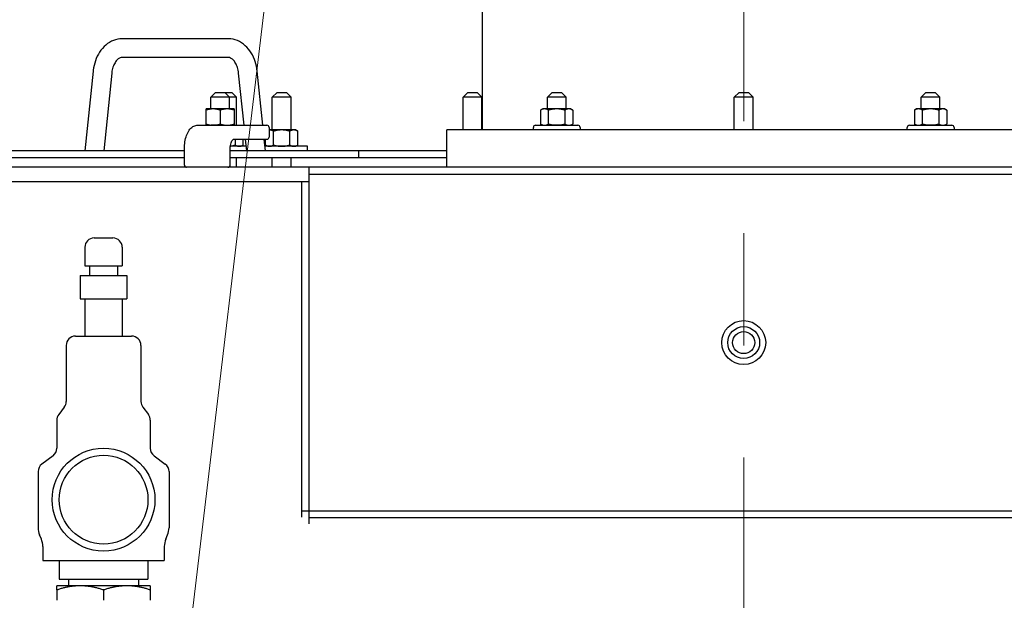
# Model space of a CAD drawing. Header units: inches. Extents: x 1 to 669, y 0 to 417.
# Tile 418 of 448: x 530 to 556, y 250 to 266. Entities that reach past the tile are written whole.
import ezdxf

# ---------------------------------------------------------------- set-up
doc = ezdxf.new("R2010")
doc.units = ezdxf.units.IN
doc.header["$LTSCALE"] = 12
doc.header["$MEASUREMENT"] = 0
doc.header["$PDMODE"] = 1
doc.linetypes.add('C', pattern=[2, 1.25, -0.25, 0.25, -0.25])
doc.layers.get('0').update_dxf_attribs({"linetype": 'CONTINUOUS'})
doc.layers.get('Defpoints').update_dxf_attribs({"linetype": 'CONTINUOUS'})
doc.layers.add('C', color=4, linetype='C', lineweight=13)
doc.layers.add('Leader', color=41, linetype='CONTINUOUS', lineweight=13)
for name, color, linetype in [('D', 2, 'CONTINUOUS'), ('Q', 4, 'CONTINUOUS'), ('X', 1, 'CONTINUOUS')]:
    doc.layers.add(name, color=color, linetype=linetype)
doc.styles.get("Standard").update_dxf_attribs({"font": 'SIMPLEX.SHX', "width": 0.875})
doc.dimstyles.new('STANDARD$0', dxfattribs={"dimscale": 32, "dimtxt": 0.09375, "dimasz": 0.0625, "dimexe": 0.03125, "dimexo": 0.03125, "dimgap": 0.03125, "dimtad": 1, "dimtih": 1, "dimtoh": 1, "dimdec": 4, "dimzin": 12, "dimdsep": 46, "dimlunit": 5, "dimtxsty": 'Standard', "dimcen": -0.03125, "dimclrd": 256, "dimclre": 256, "dimclrt": 256, "dimadec": 0, "dimazin": 0, "dimtfac": 0.875, "dimtdec": 4, "dimtofl": 0, "dimtmove": 0, "dimatfit": 3, "dimfxl": 1, "dimtolj": 1, "dimtzin": 12, "dimlwd": 13, "dimlwe": 13, "dimarcsym": 0})

# ---------------------------------------------------------------- blocks, each defined once
blk = doc.blocks.new('*D71')
at = {"layer": 'D', "linetype": 'ByBlock', "lineweight": 13, "transparency": 16777216}
for p, q in [((515.492, 250.121), (515.492, 290.483)), ((548.992, 279.234), (548.992, 290.483)), ((546.992, 289.483), (517.492, 289.483))]:
    blk.add_line(p, q, dxfattribs=at)
at = {"layer": 'D', "transparency": 16777216}
for points in [[(517.492, 289.817), (517.492, 289.15), (515.492, 289.483)], [(546.992, 289.817), (546.992, 289.15), (548.992, 289.483)]]:
    blk.add_solid(points, dxfattribs=at)
at = {"layer": 'Defpoints', "color": 0, "transparency": 16777216}
for p in [(515.492, 289.483), (548.992, 278.234), (515.492, 249.121)]:
    blk.add_point(p, dxfattribs=at)
at = {"layer": 'D', "transparency": 16777216, "insert": (532.242, 293.983), "char_height": 3, "attachment_point": 5}
blk.add_mtext('\\A1;33{\\H0.875x;\\S1/2;}{\\H2.625;±1/2}', dxfattribs=at)

msp = doc.modelspace()

# ---------------------------------------------------------------- linework, layer by layer
for p, q in [((535.21059, 265.43347), (532.36766, 265.43347)), ((535.21059, 264.93347), (532.36766, 264.93347)), ((531.59419, 264.56735), (531.37415, 262.43347)), ((532.09156, 264.51606), (531.8768, 262.43347)), ((535.63054, 263.12097), (535.48668, 264.51606)), ((536.1332, 263.12097), (535.98405, 264.56735)), ((534.86692, 263.99597), (534.74192, 263.87097)), ((535.42585, 263.87097), (534.74192, 263.87097)), ((534.74192, 263.55847), (534.74192, 263.87097)), ((534.86692, 263.99597), (535.30085, 263.99597)), ((535.11692, 263.99597), (535.24192, 263.87097)), ((535.24192, 263.55847), (535.24192, 263.87097)), ((535.30085, 263.99597), (535.42585, 263.87097)), ((535.42585, 263.12097), (535.42585, 263.87097)), ((536.51196, 263.99597), (536.38696, 263.87097)), ((536.88696, 263.87097), (536.38696, 263.87097)), ((536.38696, 262.99597), (536.38696, 263.87097)), ((536.51196, 263.99597), (536.76196, 263.99597)), ((536.76196, 263.99597), (536.88696, 263.87097)), ((536.88696, 262.99597), (536.88696, 263.87097)), ((541.61467, 263.99597), (541.48967, 263.87097)), ((541.98967, 263.87097), (541.48967, 263.87097)), ((541.48967, 262.99597), (541.48967, 263.87097)), ((541.61467, 263.99597), (541.86467, 263.99597)), ((541.86467, 263.99597), (541.98967, 263.87097)), ((541.98967, 262.99597), (541.98967, 263.87097)), ((543.86692, 263.99597), (543.74192, 263.87097)), ((544.24192, 263.87097), (543.74192, 263.87097)), ((543.74192, 263.55847), (543.74192, 263.87097)), ((543.86692, 263.99597), (544.11692, 263.99597)), ((544.11692, 263.99597), (544.24192, 263.87097)), ((544.24192, 263.55847), (544.24192, 263.87097)), ((548.86692, 263.99597), (548.74192, 263.87097)), ((549.24192, 263.87097), (548.74192, 263.87097)), ((548.74192, 262.99597), (548.74192, 263.87097)), ((548.86692, 263.99597), (549.11692, 263.99597)), ((549.11692, 263.99597), (549.24192, 263.87097)), ((549.24192, 262.99597), (549.24192, 263.87097)), ((553.86692, 263.99597), (553.74192, 263.87097)), ((554.24192, 263.87097), (553.74192, 263.87097)), ((553.74192, 263.55847), (553.74192, 263.87097)), ((553.86692, 263.99597), (554.11692, 263.99597)), ((554.11692, 263.99597), (554.24192, 263.87097)), ((554.24192, 263.55847), (554.24192, 263.87097)), ((535.36692, 263.55847), (534.61692, 263.55847)), ((534.61692, 263.15447), (534.61692, 263.52498)), ((534.99192, 263.52498), (534.99192, 263.15447)), ((535.36692, 263.52498), (535.36692, 263.15447)), ((543.61692, 263.55847), (543.5589, 263.52498)), ((543.5589, 263.52498), (543.5589, 263.15447)), ((544.36692, 263.55847), (543.61692, 263.55847)), ((543.77541, 263.15447), (543.77541, 263.52498)), ((544.20842, 263.52498), (544.20842, 263.15447)), ((544.36692, 263.55847), (544.42493, 263.52498)), ((544.42493, 263.52498), (544.42493, 263.15447)), ((553.61692, 263.55847), (553.5589, 263.52498)), ((553.5589, 263.52498), (553.5589, 263.15447)), ((554.36692, 263.55847), (553.61692, 263.55847)), ((553.77541, 263.15447), (553.77541, 263.52498)), ((554.20842, 263.52498), (554.20842, 263.15447)), ((554.36692, 263.55847), (554.42493, 263.52498)), ((554.42493, 263.52498), (554.42493, 263.15447)), ((534.37761, 263.12097), (536.23993, 263.12097)), ((536.29993, 263.06097), (536.29993, 262.80597)), ((543.36692, 262.99597), (543.36692, 263.06097)), ((543.42692, 263.12097), (544.55692, 263.12097)), ((543.61692, 263.12097), (543.5589, 263.15447)), ((544.36692, 263.12097), (544.42493, 263.15447)), ((544.61692, 263.06097), (544.61692, 262.99597)), ((553.36692, 262.99597), (553.36692, 263.06097)), ((553.42692, 263.12097), (554.55692, 263.12097)), ((553.61692, 263.12097), (553.5589, 263.15447)), ((554.36692, 263.12097), (554.42493, 263.15447)), ((554.61692, 263.06097), (554.61692, 262.99597)), ((537.01196, 262.99597), (536.29993, 262.99597)), ((536.42045, 262.59197), (536.42045, 262.96248)), ((536.85347, 262.59197), (536.85347, 262.96248)), ((537.01196, 262.99597), (537.06997, 262.96248)), ((537.06997, 262.59197), (537.06997, 262.96248)), ((556.92942, 262.99597), (541.05442, 262.99597)), ((541.05442, 261.99597), (541.05442, 262.99597)), ((535.68855, 262.55847), (535.26476, 262.55847)), ((535.35622, 262.74597), (536.23993, 262.74597)), ((535.39235, 262.74597), (535.39235, 262.59197)), ((535.55085, 262.55847), (535.60886, 262.59197)), ((535.60886, 262.59197), (535.60886, 262.74597)), ((535.70144, 262.43347), (535.66921, 262.74597)), ((536.20409, 262.43347), (536.17187, 262.74597)), ((537.32446, 262.55847), (536.1912, 262.55847)), ((536.20395, 262.59197), (536.20395, 262.74597)), ((536.26196, 262.55847), (536.20395, 262.59197)), ((537.01196, 262.55847), (537.06997, 262.59197)), ((537.32446, 262.43347), (537.32446, 262.55847)), ((541.05442, 262.55847), (541.05217, 262.55847)), ((541.05217, 262.43347), (541.05217, 262.55847)), ((534.03511, 262.43347), (527.79267, 262.43347)), ((534.03511, 262.05597), (534.03511, 262.49597)), ((535.26122, 262.05597), (535.26122, 262.49597)), ((541.05442, 262.43347), (535.26122, 262.43347)), ((538.69629, 262.24597), (538.69629, 262.43347)), ((576.90249, 261.99597), (518.99192, 261.99597)), ((534.03511, 262.24597), (527.79267, 262.24597)), ((535.24192, 261.99597), (535.24192, 262.01188)), ((541.05442, 262.24597), (535.26122, 262.24597)), ((535.42585, 261.99597), (535.42585, 262.24597)), ((536.38696, 261.99597), (536.38696, 262.24597)), ((536.88696, 261.99597), (536.88696, 262.24597)), ((537.36692, 261.99597), (537.36692, 252.45704)), ((560.61692, 261.80847), (537.36692, 261.80847)), ((518.99192, 261.62097), (537.36692, 261.62097)), ((537.17942, 252.64381), (537.17942, 261.62097)), ((537.17942, 252.80847), (560.80442, 252.80847)), ((560.61692, 252.62098), (537.36692, 252.62098))]:
    msp.add_line(p, q)
for radius in [0.5885, 0.4275, 0.296]:
    msp.add_circle((548.99192, 257.30847), radius)
for centre, start, end in [((536.23993, 263.06097), 0, 90), ((543.42692, 263.06097), 90, 180), ((544.55692, 263.06097), 0, 90), ((553.42692, 263.06097), 90, 180), ((554.55692, 263.06097), 0, 90), ((536.23993, 262.80597), 270, 360), ((534.09511, 262.05597), 180, 270), ((535.20122, 262.05597), 270, 360)]:
    msp.add_arc(centre, 0.06, start, end)
for points, knots in [([(532.36766, 265.43347), (532.28991, 265.43347), (532.21233, 265.41864), (532.06386, 265.36192), (531.99363, 265.31885), (531.86836, 265.21208), (531.81354, 265.14796), (531.72156, 265.00641), (531.68434, 264.92893), (531.62749, 264.76585), (531.60787, 264.68023), (531.59605, 264.58451), (531.59508, 264.57593), (531.59419, 264.56735)], [0, 0, 0, 0, 0.26387876, 0.26387876, 0.54238985, 0.54238985, 0.82758661, 0.82758661, 1.11278338, 1.11278338, 1.39798015, 1.39798015, 1.42598383, 1.42598383, 1.42598383, 1.42598383]), ([(535.98405, 264.56735), (535.97503, 264.65479), (535.95714, 264.74094), (535.90375, 264.90557), (535.86826, 264.98407), (535.77972, 265.12822), (535.72663, 265.19391), (535.60322, 265.30588), (535.5327, 265.35212), (535.37959, 265.41561), (535.29722, 265.43294), (535.21319, 265.43347), (535.21189, 265.43347), (535.21059, 265.43347)], [4.85720148, 4.85720148, 4.85720148, 4.85720148, 5.14239824, 5.14239824, 5.42759501, 5.42759501, 5.71279178, 5.71279178, 5.99798854, 5.99798854, 6.27876111, 6.27876111, 6.28318531, 6.28318531, 6.28318531, 6.28318531]), ([(532.36766, 264.93347), (532.35085, 264.93347), (532.33381, 264.93037), (532.29459, 264.91411), (532.27244, 264.9006), (532.22612, 264.85857), (532.20216, 264.83005), (532.15958, 264.76072), (532.1408, 264.72073), (532.11083, 264.63184), (532.09968, 264.58295), (532.09273, 264.52689), (532.09212, 264.52148), (532.09156, 264.51606)], [0, 0, 0, 0, 0.28519677, 0.28519677, 0.57039353, 0.57039353, 0.8555903, 0.8555903, 1.12595912, 1.12595912, 1.39716781, 1.39716781, 1.42598383, 1.42598383, 1.42598383, 1.42598383]), ([(535.48668, 264.51606), (535.48136, 264.56768), (535.471, 264.61775), (535.44227, 264.70896), (535.42398, 264.75013), (535.38319, 264.81993), (535.36075, 264.84856), (535.31542, 264.89337), (535.29275, 264.90879), (535.25231, 264.92812), (535.23466, 264.93229), (535.21538, 264.9334), (535.21298, 264.93347), (535.21059, 264.93347)], [4.85720148, 4.85720148, 4.85720148, 4.85720148, 5.13154504, 5.13154504, 5.40306124, 5.40306124, 5.67314606, 5.67314606, 5.95731824, 5.95731824, 6.24251501, 6.24251501, 6.28318531, 6.28318531, 6.28318531, 6.28318531]), ([(534.03511, 262.49597), (534.03511, 262.55828), (534.04003, 262.62058), (534.0594, 262.7398), (534.07383, 262.79671), (534.11151, 262.90041), (534.1347, 262.94722), (534.18957, 263.02694), (534.2213, 263.06002), (534.29227, 263.10614), (534.33158, 263.11972), (534.37371, 263.12094), (534.37566, 263.12097), (534.37761, 263.12097)], [4.71238898, 4.71238898, 4.71238898, 4.71238898, 5.02654825, 5.02654825, 5.34070751, 5.34070751, 5.65486678, 5.65486678, 5.96902604, 5.96902604, 6.26865529, 6.26865529, 6.28318531, 6.28318531, 6.28318531, 6.28318531]), ([(534.9785, 263.12097), (534.97083, 263.12097), (534.96316, 263.12094), (534.91825, 263.12067), (534.88198, 263.12019), (534.85129, 263.12019), (534.8206, 263.12019), (534.79144, 263.12067), (534.76391, 263.12094), (534.7595, 263.12097), (534.75533, 263.12097)], [-0.32527755, -0.32527755, -0.32527755, -0.32527755, -0.270018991, -0.270018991, 0, 0, 0, 0.270018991, 0.270018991, 0.32527755, 0.32527755, 0.32527755, 0.32527755]), ([(544.12076, 263.12097), (544.11393, 263.12097), (544.10695, 263.12094), (544.06513, 263.12067), (544.02735, 263.12019), (543.99192, 263.12019), (543.95648, 263.12019), (543.9187, 263.12067), (543.87688, 263.12094), (543.8699, 263.12097), (543.86307, 263.12097)], [-0.32527755, -0.32527755, -0.32527755, -0.32527755, -0.270018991, -0.270018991, 0, 0, 0, 0.270018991, 0.270018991, 0.32527755, 0.32527755, 0.32527755, 0.32527755]), ([(554.12076, 263.12097), (554.11393, 263.12097), (554.10695, 263.12094), (554.06513, 263.12067), (554.02735, 263.12019), (553.99192, 263.12019), (553.95648, 263.12019), (553.9187, 263.12067), (553.87688, 263.12094), (553.8699, 263.12097), (553.86307, 263.12097)], [-0.32527755, -0.32527755, -0.32527755, -0.32527755, -0.270018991, -0.270018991, 0, 0, 0, 0.270018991, 0.270018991, 0.32527755, 0.32527755, 0.32527755, 0.32527755]), ([(535.26122, 262.49597), (535.26122, 262.52359), (535.26329, 262.55121), (535.27121, 262.60319), (535.27704, 262.62758), (535.2912, 262.66998), (535.29946, 262.68817), (535.31627, 262.7164), (535.32477, 262.72676), (535.3396, 262.74035), (535.3457, 262.74353), (535.35244, 262.74572), (535.35434, 262.74597), (535.35622, 262.74597)], [4.71238898, 4.71238898, 4.71238898, 4.71238898, 5.00831459, 5.00831459, 5.30119568, 5.30119568, 5.58452124, 5.58452124, 5.85348314, 5.85348314, 6.12234326, 6.12234326, 6.28318531, 6.28318531, 6.28318531, 6.28318531])]:
    msp.add_open_spline(points, degree=3, knots=knots)
for points, weights in [([(534.61692, 263.52498), (534.61692, 263.55847), (534.61692, 263.55847)], [1.06727231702, 1.07229945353, 1]), ([(534.80442, 263.55847), (534.7174, 263.55847), (534.61692, 263.52498)], [1, 1.07229945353, 1.06727231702]), ([(534.99192, 263.52498), (534.89144, 263.55847), (534.80442, 263.55847)], [1.06727231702, 1.07229945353, 1]), ([(535.17942, 263.55847), (535.0924, 263.55847), (534.99192, 263.52498)], [1, 1.07229945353, 1.06727231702]), ([(535.36692, 263.52498), (535.26644, 263.55847), (535.17942, 263.55847)], [1.06727231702, 1.07229945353, 1]), ([(535.36692, 263.55847), (535.36692, 263.55847), (535.36692, 263.52498)], [1, 1.07229945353, 1.06727231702]), ([(543.66716, 263.55847), (543.61692, 263.55847), (543.5589, 263.52498)], [1, 1.07229945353, 1.06727231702]), ([(543.77541, 263.52498), (543.7174, 263.55847), (543.66716, 263.55847)], [1.06727231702, 1.07229945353, 1]), ([(543.99192, 263.55847), (543.89144, 263.55847), (543.77541, 263.52498)], [1, 1.07229945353, 1.06727231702]), ([(544.20842, 263.52498), (544.0924, 263.55847), (543.99192, 263.55847)], [1.06727231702, 1.07229945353, 1]), ([(544.31668, 263.55847), (544.26644, 263.55847), (544.20842, 263.52498)], [1, 1.07229945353, 1.06727231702]), ([(544.42493, 263.52498), (544.36692, 263.55847), (544.31668, 263.55847)], [1.06727231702, 1.07229945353, 1]), ([(553.66716, 263.55847), (553.61692, 263.55847), (553.5589, 263.52498)], [1, 1.07229945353, 1.06727231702]), ([(553.77541, 263.52498), (553.7174, 263.55847), (553.66716, 263.55847)], [1.06727231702, 1.07229945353, 1]), ([(553.99192, 263.55847), (553.89144, 263.55847), (553.77541, 263.52498)], [1, 1.07229945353, 1.06727231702]), ([(554.20842, 263.52498), (554.0924, 263.55847), (553.99192, 263.55847)], [1.06727231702, 1.07229945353, 1]), ([(554.31668, 263.55847), (554.26644, 263.55847), (554.20842, 263.52498)], [1, 1.07229945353, 1.06727231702]), ([(554.42493, 263.52498), (554.36692, 263.55847), (554.31668, 263.55847)], [1.06727231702, 1.07229945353, 1]), ([(534.61692, 263.12097), (534.61692, 263.12097), (534.61692, 263.15447)], [1, 1.07229945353, 1.06727231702]), ([(534.61692, 263.15447), (534.7174, 263.12097), (534.80442, 263.12097)], [1.06727231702, 1.07229945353, 1]), ([(534.80442, 263.12097), (534.89144, 263.12097), (534.99192, 263.15447)], [1, 1.07229945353, 1.06727231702]), ([(534.99192, 263.15447), (535.0924, 263.12097), (535.17942, 263.12097)], [1.06727231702, 1.07229945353, 1]), ([(535.17942, 263.12097), (535.26644, 263.12097), (535.36692, 263.15447)], [1, 1.07229945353, 1.06727231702]), ([(535.36692, 263.15447), (535.36692, 263.12097), (535.36692, 263.12097)], [1.06727231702, 1.07229945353, 1]), ([(543.5589, 263.15447), (543.61692, 263.12097), (543.66716, 263.12097)], [1.06727231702, 1.07229945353, 1]), ([(543.66716, 263.12097), (543.7174, 263.12097), (543.77541, 263.15447)], [1, 1.07229945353, 1.06727231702]), ([(543.77541, 263.15447), (543.89144, 263.12097), (543.99192, 263.12097)], [1.06727231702, 1.07229945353, 1]), ([(543.99192, 263.12097), (544.0924, 263.12097), (544.20842, 263.15447)], [1, 1.07229945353, 1.06727231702]), ([(544.20842, 263.15447), (544.26644, 263.12097), (544.31668, 263.12097)], [1.06727231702, 1.07229945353, 1]), ([(544.31668, 263.12097), (544.36692, 263.12097), (544.42493, 263.15447)], [1, 1.07229945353, 1.06727231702]), ([(553.5589, 263.15447), (553.61692, 263.12097), (553.66716, 263.12097)], [1.06727231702, 1.07229945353, 1]), ([(553.66716, 263.12097), (553.7174, 263.12097), (553.77541, 263.15447)], [1, 1.07229945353, 1.06727231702]), ([(553.77541, 263.15447), (553.89144, 263.12097), (553.99192, 263.12097)], [1.06727231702, 1.07229945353, 1]), ([(553.99192, 263.12097), (554.0924, 263.12097), (554.20842, 263.15447)], [1, 1.07229945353, 1.06727231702]), ([(554.20842, 263.15447), (554.26644, 263.12097), (554.31668, 263.12097)], [1.06727231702, 1.07229945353, 1]), ([(554.31668, 263.12097), (554.36692, 263.12097), (554.42493, 263.15447)], [1, 1.07229945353, 1.06727231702]), ([(536.3122, 262.99597), (536.30607, 262.99597), (536.29993, 262.99551)], [1, 1.00829382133, 1.01557006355]), ([(536.42045, 262.96248), (536.36244, 262.99597), (536.3122, 262.99597)], [1.06727231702, 1.07229945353, 1]), ([(536.63696, 262.99597), (536.53648, 262.99597), (536.42045, 262.96248)], [1, 1.07229945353, 1.06727231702]), ([(536.85347, 262.96248), (536.73744, 262.99597), (536.63696, 262.99597)], [1.06727231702, 1.07229945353, 1]), ([(536.96172, 262.99597), (536.91148, 262.99597), (536.85347, 262.96248)], [1, 1.07229945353, 1.06727231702]), ([(537.06997, 262.96248), (537.01196, 262.99597), (536.96172, 262.99597)], [1.06727231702, 1.07229945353, 1]), ([(535.26549, 262.56457), (535.32525, 262.57259), (535.39235, 262.59197)], [1.04731116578, 1.07017413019, 1.06727231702]), ([(535.39235, 262.59197), (535.45037, 262.55847), (535.50061, 262.55847)], [1.06727231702, 1.07229945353, 1]), ([(535.50061, 262.55847), (535.55085, 262.55847), (535.60886, 262.59197)], [1, 1.07229945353, 1.06727231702]), ([(536.20395, 262.59197), (536.26196, 262.55847), (536.3122, 262.55847)], [1.06727231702, 1.07229945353, 1]), ([(536.3122, 262.55847), (536.36244, 262.55847), (536.42045, 262.59197)], [1, 1.07229945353, 1.06727231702]), ([(536.42045, 262.59197), (536.53648, 262.55847), (536.63696, 262.55847)], [1.06727231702, 1.07229945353, 1]), ([(536.63696, 262.55847), (536.73744, 262.55847), (536.85347, 262.59197)], [1, 1.07229945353, 1.06727231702]), ([(536.85347, 262.59197), (536.91148, 262.55847), (536.96172, 262.55847)], [1.06727231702, 1.07229945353, 1]), ([(536.96172, 262.55847), (537.01196, 262.55847), (537.06997, 262.59197)], [1, 1.07229945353, 1.06727231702])]:
    msp.add_rational_spline(points, weights, degree=2)
at = {"layer": 'C'}
msp.add_line((548.99192, 278.23403), (548.99192, 163.95472), dxfattribs=at)
at = {"layer": 'Leader'}
msp.add_line((533.95692, 247.62097), (536.90011, 272.40739), dxfattribs=at)
at = {"layer": 'Q'}
for p, q in [((531.62382, 260.10717), (532.12382, 260.10717)), ((531.37382, 259.85717), (531.37382, 259.35717)), ((532.37382, 259.85717), (532.37382, 259.35717)), ((531.24882, 259.10717), (532.49882, 259.10717)), ((531.24882, 259.10717), (531.24882, 258.48217)), ((531.37382, 259.35717), (532.37382, 259.35717)), ((531.49882, 259.35717), (531.49882, 259.10717)), ((532.24882, 259.35717), (532.24882, 259.10717)), ((532.49882, 259.10717), (532.49882, 258.48217)), ((531.24882, 258.48217), (532.49882, 258.48217)), ((531.37382, 258.48217), (531.37382, 257.48217)), ((532.37382, 258.48217), (532.37382, 257.48217)), ((531.12382, 257.48217), (532.62382, 257.48217)), ((530.87382, 257.23217), (530.87382, 255.73217)), ((532.87382, 257.23217), (532.87382, 255.73217)), ((530.82382, 255.58217), (530.67382, 255.38217)), ((532.92382, 255.58217), (533.07382, 255.38217)), ((530.62382, 255.23217), (530.62382, 254.48217)), ((533.12382, 255.23217), (533.12382, 254.48217)), ((530.52382, 254.28217), (530.22382, 254.05717)), ((533.22382, 254.28217), (533.52382, 254.05717)), ((530.12382, 253.85717), (530.12382, 252.35717)), ((533.62382, 253.85717), (533.62382, 252.35717)), ((530.21035, 252.04948), (530.16228, 252.16486)), ((533.53728, 252.04948), (533.58535, 252.16486)), ((530.24882, 251.85717), (530.24882, 251.48217)), ((533.49882, 251.85717), (533.49882, 251.48217)), ((530.24882, 251.48217), (533.49882, 251.48217)), ((530.68632, 251.48217), (530.68632, 250.98217)), ((533.06132, 251.48217), (533.06132, 250.98217)), ((530.68632, 250.98217), (533.06132, 250.98217)), ((530.93632, 250.98217), (530.93632, 250.80407)), ((532.81132, 250.98217), (532.81132, 250.80407)), ((533.12382, 250.80407), (530.62382, 250.80407)), ((530.62382, 250.69243), (530.62382, 250.41572)), ((531.87382, 250.69243), (531.87382, 250.41572)), ((533.12382, 250.69243), (533.12382, 250.41572))]:
    msp.add_line(p, q, dxfattribs=at)
for radius in [1.375, 1.1875]:
    msp.add_circle((531.87382, 253.10717), radius, dxfattribs=at)
for centre, radius, start, end in [((531.62382, 259.85717), 0.25, 90, 180), ((532.12382, 259.85717), 0.25, 360, 90), ((531.12382, 257.23217), 0.25, 90, 180), ((532.62382, 257.23217), 0.25, 360, 90), ((530.62382, 255.73217), 0.25, 323.130102, 360), ((533.12382, 255.73217), 0.25, 180, 216.869898), ((530.87382, 255.23217), 0.25, 143.130102, 180), ((532.87382, 255.23217), 0.25, 0, 36.869898), ((530.37382, 254.48217), 0.25, 306.869898, 0), ((533.37382, 254.48217), 0.25, 180, 233.130102), ((530.37382, 253.85717), 0.25, 126.869898, 180), ((533.37382, 253.85717), 0.25, 0, 53.130102), ((530.62382, 252.35717), 0.5, 180, 202.619865), ((533.12382, 252.35717), 0.5, 337.380135, 0), ((529.74882, 251.85717), 0.5, 0, 22.619865), ((533.99882, 251.85717), 0.5, 157.380135, 180)]:
    msp.add_arc(centre, radius, start, end, dxfattribs=at)
for points, weights in [([(530.62382, 250.69243), (530.62382, 250.80407), (530.62382, 250.80407)], [1.03617034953, 1.05655970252, 1]), ([(531.24882, 250.80407), (530.95875, 250.80407), (530.62382, 250.69243)], [1, 1.05655970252, 1.03617034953]), ([(531.87382, 250.69243), (531.53888, 250.80407), (531.24882, 250.80407)], [1.03617034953, 1.05655970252, 1]), ([(532.49882, 250.80407), (532.20875, 250.80407), (531.87382, 250.69243)], [1, 1.05655970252, 1.03617034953]), ([(533.12382, 250.69243), (532.78888, 250.80407), (532.49882, 250.80407)], [1.03617034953, 1.05655970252, 1]), ([(533.12382, 250.80407), (533.12382, 250.80407), (533.12382, 250.69243)], [1, 1.05655970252, 1.03617034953])]:
    msp.add_rational_spline(points, weights, degree=2, dxfattribs=at)
at = {"layer": 'X'}
msp.add_line((541.99512, 269.44597), (541.99512, 262.99597), dxfattribs=at)

# ---------------------------------------------------------------- dimensions: what is measured, and where the dimension line sits
at = {"layer": 'D'}
dim = msp.add_linear_dim(base=(515.49192, 289.4835), p1=(548.99192, 278.23403), p2=(515.49192, 249.12097), dimstyle='STANDARD$0', override={"dimgap": 0.03125, "dimdec": 1, "dimadec": 8, "dimtol": 1, "dimlim": 0, "dimtp": 0.5, "dimtm": 0.5, "dimarcsym": 1}, dxfattribs=at)
dim.commit()
dim.dimension.update_dxf_attribs({"geometry": '*D71', "text_midpoint": (532.24192, 293.9835)})

doc.saveas('drawing.dxf')
